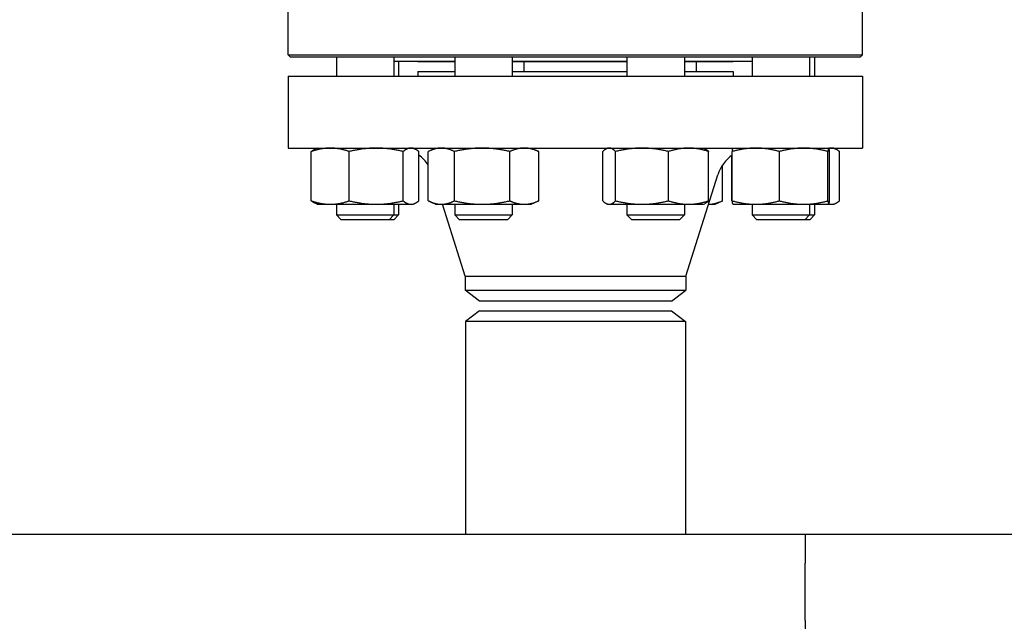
# Model space of a CAD drawing. Header units: inches. Extents: x 18 to 846, y -44 to 561.
# Tile 457 of 642: x 416 to 429, y 291 to 299. Entities that reach past the tile are written whole.
import ezdxf

# ---------------------------------------------------------------- set-up
doc = ezdxf.new("R2010")
doc.units = ezdxf.units.IN
doc.header["$LTSCALE"] = 24
doc.header["$MEASUREMENT"] = 0
doc.layers.add('Visible (ANSI)', color=7, linetype='Continuous', lineweight=30)

msp = doc.modelspace()

# ---------------------------------------------------------------- linework, layer by layer
at = {"layer": 'Visible (ANSI)'}
for p, q in [((419.17843, 298.71775), (419.17843, 299.624)), ((426.67843, 298.71775), (426.67843, 299.624)), ((419.17843, 298.71775), (426.67843, 298.71775)), ((419.20968, 298.6865), (419.17843, 298.71775)), ((426.64718, 298.6865), (426.67843, 298.71775)), ((426.64718, 298.6865), (419.20968, 298.6865)), ((419.80662, 298.6865), (419.80662, 298.439)), ((420.55662, 298.6865), (420.55662, 298.439)), ((421.35231, 298.629), (420.55662, 298.629)), ((420.61998, 298.629), (420.61998, 298.439)), ((420.86843, 298.624), (420.86843, 298.629)), ((421.35231, 298.624), (420.86843, 298.624)), ((421.35231, 298.6865), (421.35231, 298.439)), ((422.10231, 298.6865), (422.10231, 298.439)), ((423.6016, 298.629), (422.10231, 298.629)), ((423.6016, 298.624), (422.10231, 298.624)), ((422.25526, 298.624), (422.25526, 298.499)), ((423.6016, 298.6865), (423.6016, 298.439)), ((424.3516, 298.6865), (424.3516, 298.439)), ((425.23688, 298.629), (424.3516, 298.629)), ((424.98843, 298.624), (424.3516, 298.624)), ((424.50454, 298.624), (424.50454, 298.499)), ((424.98843, 298.624), (424.98843, 298.629)), ((425.23688, 298.6865), (425.23688, 298.439)), ((425.98688, 298.6865), (425.98688, 298.439)), ((426.05023, 298.6865), (426.05023, 298.439)), ((420.86843, 298.499), (421.35231, 298.499)), ((420.86843, 298.499), (420.86843, 298.439)), ((422.10231, 298.499), (423.6016, 298.499)), ((424.3516, 298.499), (424.98843, 298.499)), ((424.98843, 298.499), (424.98843, 298.439)), ((419.17843, 298.439), (426.67843, 298.439)), ((419.17843, 298.439), (419.17843, 297.499)), ((426.67843, 298.439), (426.67843, 297.499)), ((419.17843, 297.499), (426.67843, 297.499)), ((419.47954, 296.81009), (419.47954, 297.45392)), ((419.55662, 297.499), (419.5294, 297.48631)), ((419.97529, 296.81009), (419.97529, 297.45392)), ((420.67736, 296.81009), (420.67736, 297.45392)), ((420.80662, 297.499), (420.83385, 297.48631)), ((420.8837, 296.81009), (420.8837, 297.45392)), ((421.00591, 296.81009), (421.00591, 297.45392)), ((421.10231, 297.499), (421.01689, 297.45917)), ((421.34902, 296.81009), (421.34902, 297.45392)), ((422.07042, 296.81009), (422.07042, 297.45392)), ((422.35231, 297.499), (422.43774, 297.45917)), ((422.44872, 296.81009), (422.44872, 297.45392)), ((423.28504, 296.81009), (423.28504, 297.45392)), ((423.3516, 297.499), (423.33414, 297.49086)), ((423.45212, 296.81009), (423.45212, 297.45392)), ((424.14369, 296.81009), (424.14369, 297.45392)), ((424.6016, 297.499), (424.61906, 297.49086)), ((424.66816, 296.81009), (424.66816, 297.45392)), ((424.97697, 296.81009), (424.97697, 297.45392)), ((424.98688, 297.499), (424.98663, 297.49889)), ((425.59156, 296.81009), (425.59156, 297.45392)), ((426.22648, 296.81009), (426.22648, 297.45392)), ((426.23688, 297.499), (426.23713, 297.49889)), ((426.24679, 296.81009), (426.24679, 297.45392)), ((426.30023, 297.499), (426.32746, 297.48631)), ((426.37731, 296.81009), (426.37731, 297.45392)), ((424.97315, 296.81009), (424.97315, 297.40532)), ((424.85095, 296.81009), (424.85095, 297.27996)), ((424.36843, 295.82567), (424.78788, 297.14998)), ((419.55662, 296.765), (419.5294, 296.7777)), ((420.80662, 296.765), (420.83385, 296.7777)), ((421.10231, 296.765), (421.01689, 296.80483)), ((422.35231, 296.765), (422.43774, 296.80483)), ((423.3516, 296.765), (423.33414, 296.77314)), ((424.6016, 296.765), (424.61906, 296.77314)), ((424.75454, 296.765), (424.83997, 296.80483)), ((426.30023, 296.765), (426.32746, 296.7777)), ((419.55662, 296.765), (419.72741, 296.765)), ((419.72741, 296.765), (420.32633, 296.765)), ((419.80662, 296.765), (419.80662, 296.6265)), ((420.32633, 296.765), (420.78053, 296.765)), ((420.55662, 296.765), (420.55662, 296.6265)), ((420.61998, 296.765), (420.61998, 296.6265)), ((420.78053, 296.765), (420.80662, 296.765)), ((421.10231, 296.765), (421.17746, 296.765)), ((421.17746, 296.765), (421.70972, 296.765)), ((421.48843, 295.82567), (421.19091, 296.765)), ((421.35231, 296.765), (421.35231, 296.6265)), ((421.70972, 296.765), (422.25957, 296.765)), ((422.10231, 296.765), (422.10231, 296.6265)), ((422.25957, 296.765), (422.35231, 296.765)), ((423.3516, 296.765), (423.36858, 296.765)), ((423.36858, 296.765), (423.79791, 296.765)), ((423.6016, 296.765), (423.6016, 296.6265)), ((423.79791, 296.765), (424.40592, 296.765)), ((424.3516, 296.765), (424.3516, 296.6265)), ((424.40592, 296.765), (424.6016, 296.765)), ((424.66595, 296.765), (424.75454, 296.765)), ((424.98688, 296.765), (424.98663, 296.76512)), ((424.98688, 296.765), (425.28427, 296.765)), ((425.23688, 296.765), (425.23688, 296.6265)), ((425.28427, 296.765), (425.90902, 296.765)), ((425.90902, 296.765), (426.23663, 296.765)), ((425.98688, 296.765), (425.98688, 296.6265)), ((426.05023, 296.765), (426.05023, 296.6265)), ((426.23663, 296.765), (426.23688, 296.765)), ((426.23688, 296.765), (426.23713, 296.76512)), ((426.23688, 296.765), (426.27414, 296.765)), ((426.27414, 296.765), (426.30023, 296.765)), ((419.80662, 296.6265), (420.55662, 296.6265)), ((419.86912, 296.564), (419.80662, 296.6265)), ((420.49412, 296.564), (419.86912, 296.564)), ((420.49412, 296.564), (420.55662, 296.6265)), ((420.55748, 296.564), (420.49412, 296.564)), ((420.55662, 296.6265), (420.61998, 296.6265)), ((420.55748, 296.564), (420.61998, 296.6265)), ((421.35231, 296.6265), (422.10231, 296.6265)), ((421.41481, 296.564), (421.35231, 296.6265)), ((422.03981, 296.564), (421.41481, 296.564)), ((422.03981, 296.564), (422.10231, 296.6265)), ((423.6016, 296.6265), (424.3516, 296.6265)), ((423.6641, 296.564), (423.6016, 296.6265)), ((424.2891, 296.564), (423.6641, 296.564)), ((424.2891, 296.564), (424.3516, 296.6265)), ((425.23688, 296.6265), (425.98688, 296.6265)), ((425.29938, 296.564), (425.23688, 296.6265)), ((425.92438, 296.564), (425.29938, 296.564)), ((425.92438, 296.564), (425.98688, 296.6265)), ((425.98773, 296.564), (425.92438, 296.564)), ((425.98688, 296.6265), (426.05023, 296.6265)), ((425.98773, 296.564), (426.05023, 296.6265)), ((421.48843, 295.82567), (424.36843, 295.82567)), ((421.48843, 295.82567), (421.48843, 295.64288)), ((424.36843, 295.82567), (424.36843, 295.64288)), ((421.48843, 295.64288), (424.36843, 295.64288)), ((421.67593, 295.499), (421.48843, 295.64288)), ((424.18093, 295.499), (424.36843, 295.64288)), ((424.18093, 295.499), (421.67593, 295.499)), ((421.67393, 295.374), (421.49093, 295.23358)), ((421.67393, 295.374), (424.18293, 295.374)), ((424.18293, 295.374), (424.36593, 295.23358)), ((424.36593, 295.23358), (421.49093, 295.23358)), ((421.49093, 295.23358), (421.49093, 292.4565)), ((424.36593, 295.23358), (424.36593, 292.4565)), ((425.92943, 292.4565), (393.42843, 292.4565)), ((433.87093, 292.4565), (425.92943, 292.4565)), ((425.92943, 292.4565), (425.92943, 292.0815)), ((425.92943, 291.3315), (425.92943, 292.0815)), ((425.92943, 291.3315), (425.92943, 290.9565))]:
    msp.add_line(p, q, dxfattribs=at)
for centre, start, end in [((420.59231, 296.999), 34.18844, 54.353884), ((425.26454, 296.999), 125.10975, 162.425284)]:
    msp.add_arc(centre, 0.5, start, end, dxfattribs=at)
for points, weights in [([(419.72741, 297.499), (419.61238, 297.499), (419.47954, 297.45392)], [1, 1.0379548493, 1]), ([(419.47954, 297.45392), (419.50573, 297.47527), (419.5294, 297.48631)], [1, 1.01762479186, 1.01888101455]), ([(419.97529, 297.45392), (419.84245, 297.499), (419.72741, 297.499)], [1, 1.0379548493, 1]), ([(420.32633, 297.499), (420.16341, 297.499), (419.97529, 297.45392)], [1, 1.0379548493, 1]), ([(420.67736, 297.45392), (420.48924, 297.499), (420.32633, 297.499)], [1, 1.0379548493, 1]), ([(420.78053, 297.499), (420.73265, 297.499), (420.67736, 297.45392)], [1, 1.0379548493, 1]), ([(420.8837, 297.45392), (420.82842, 297.499), (420.78053, 297.499)], [1, 1.0379548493, 1]), ([(421.17746, 297.499), (421.09785, 297.499), (421.00591, 297.45392)], [1, 1.0379548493, 1]), ([(421.34902, 297.45392), (421.25708, 297.499), (421.17746, 297.499)], [1, 1.0379548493, 1]), ([(421.70972, 297.499), (421.54232, 297.499), (421.34902, 297.45392)], [1, 1.0379548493, 1]), ([(422.07042, 297.45392), (421.87712, 297.499), (421.70972, 297.499)], [1, 1.0379548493, 1]), ([(422.25957, 297.499), (422.17178, 297.499), (422.07042, 297.45392)], [1, 1.0379548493, 1]), ([(422.44872, 297.45392), (422.34735, 297.499), (422.25957, 297.499)], [1, 1.0379548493, 1]), ([(422.43774, 297.45917), (422.44318, 297.45663), (422.44872, 297.45392)], [1.0041550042, 1.00220568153, 1]), ([(423.36858, 297.499), (423.32981, 297.499), (423.28504, 297.45392)], [1, 1.0379548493, 1]), ([(423.45212, 297.45392), (423.40735, 297.499), (423.36858, 297.499)], [1, 1.0379548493, 1]), ([(423.79791, 297.499), (423.63743, 297.499), (423.45212, 297.45392)], [1, 1.0379548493, 1]), ([(424.14369, 297.45392), (423.95838, 297.499), (423.79791, 297.499)], [1, 1.0379548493, 1]), ([(424.40592, 297.499), (424.28422, 297.499), (424.14369, 297.45392)], [1, 1.0379548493, 1]), ([(424.66816, 297.45392), (424.52763, 297.499), (424.40592, 297.499)], [1, 1.0379548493, 1]), ([(424.61906, 297.49086), (424.64218, 297.48008), (424.66816, 297.45392)], [1.01859290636, 1.02167875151, 1]), ([(425.28427, 297.499), (425.14165, 297.499), (424.97697, 297.45392)], [1, 1.0379548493, 1]), ([(424.97697, 297.45392), (424.98215, 297.49679), (424.98663, 297.49889)], [1, 1.0360296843, 1.00365503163]), ([(425.59156, 297.45392), (425.42688, 297.499), (425.28427, 297.499)], [1, 1.0379548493, 1]), ([(425.90902, 297.499), (425.76169, 297.499), (425.59156, 297.45392)], [1, 1.0379548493, 1]), ([(426.22648, 297.45392), (426.05635, 297.499), (425.90902, 297.499)], [1, 1.0379548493, 1]), ([(426.23663, 297.499), (426.23192, 297.499), (426.22648, 297.45392)], [1, 1.0379548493, 1]), ([(426.24679, 297.45392), (426.24135, 297.499), (426.23663, 297.499)], [1, 1.0379548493, 1]), ([(426.27414, 297.499), (426.25722, 297.499), (426.24, 297.49373)], [1, 1.01309132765, 1.01715177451]), ([(426.37731, 297.45392), (426.32202, 297.499), (426.27414, 297.499)], [1, 1.0379548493, 1]), ([(419.5294, 296.7777), (419.50573, 296.78873), (419.47954, 296.81009)], [1.01888101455, 1.01762479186, 1]), ([(419.47954, 296.81009), (419.61238, 296.765), (419.72741, 296.765)], [1, 1.0379548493, 1]), ([(419.72741, 296.765), (419.84245, 296.765), (419.97529, 296.81009)], [1, 1.0379548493, 1]), ([(419.97529, 296.81009), (420.16341, 296.765), (420.32633, 296.765)], [1, 1.0379548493, 1]), ([(420.32633, 296.765), (420.48924, 296.765), (420.67736, 296.81009)], [1, 1.0379548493, 1]), ([(420.67736, 296.81009), (420.73265, 296.765), (420.78053, 296.765)], [1, 1.0379548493, 1]), ([(420.78053, 296.765), (420.82842, 296.765), (420.8837, 296.81009)], [1, 1.0379548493, 1]), ([(421.00591, 296.81009), (421.09785, 296.765), (421.17746, 296.765)], [1, 1.0379548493, 1]), ([(421.17746, 296.765), (421.25708, 296.765), (421.34902, 296.81009)], [1, 1.0379548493, 1]), ([(421.34902, 296.81009), (421.54232, 296.765), (421.70972, 296.765)], [1, 1.0379548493, 1]), ([(421.70972, 296.765), (421.87712, 296.765), (422.07042, 296.81009)], [1, 1.0379548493, 1]), ([(422.07042, 296.81009), (422.17178, 296.765), (422.25957, 296.765)], [1, 1.0379548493, 1]), ([(422.25957, 296.765), (422.34735, 296.765), (422.44872, 296.81009)], [1, 1.0379548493, 1]), ([(422.44872, 296.81009), (422.44318, 296.80737), (422.43774, 296.80483)], [1, 1.00220568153, 1.0041550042]), ([(423.28504, 296.81009), (423.32981, 296.765), (423.36858, 296.765)], [1, 1.0379548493, 1]), ([(423.36858, 296.765), (423.40735, 296.765), (423.45212, 296.81009)], [1, 1.0379548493, 1]), ([(423.45212, 296.81009), (423.63743, 296.765), (423.79791, 296.765)], [1, 1.0379548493, 1]), ([(423.79791, 296.765), (423.95838, 296.765), (424.14369, 296.81009)], [1, 1.0379548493, 1]), ([(424.14369, 296.81009), (424.28422, 296.765), (424.40592, 296.765)], [1, 1.0379548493, 1]), ([(424.40592, 296.765), (424.52763, 296.765), (424.66816, 296.81009)], [1, 1.0379548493, 1]), ([(424.66816, 296.81009), (424.64218, 296.78393), (424.61906, 296.77314)], [1, 1.02167875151, 1.01859290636]), ([(424.66595, 296.76503), (424.75181, 296.76599), (424.85095, 296.81009)], [1.00169339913, 1.03708836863, 1]), ([(424.85095, 296.81009), (424.84541, 296.80737), (424.83997, 296.80483)], [1, 1.00220568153, 1.0041550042]), ([(424.97315, 296.81009), (424.97515, 296.80941), (424.97713, 296.80875)], [1, 1.00054914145, 1.00108239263]), ([(424.97739, 296.80669), (424.97528, 296.80835), (424.97315, 296.81009)], [1.00271336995, 1.00140899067, 1]), ([(424.97697, 296.81009), (425.14165, 296.765), (425.28427, 296.765)], [1, 1.0379548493, 1]), ([(424.98663, 296.76512), (424.98215, 296.76721), (424.97697, 296.81009)], [1.00365503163, 1.0360296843, 1]), ([(425.28427, 296.765), (425.42688, 296.765), (425.59156, 296.81009)], [1, 1.0379548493, 1]), ([(425.59156, 296.81009), (425.76169, 296.765), (425.90902, 296.765)], [1, 1.0379548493, 1]), ([(425.90902, 296.765), (426.05635, 296.765), (426.22648, 296.81009)], [1, 1.0379548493, 1]), ([(426.22648, 296.81009), (426.23192, 296.765), (426.23663, 296.765)], [1, 1.0379548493, 1]), ([(426.23663, 296.765), (426.24135, 296.765), (426.24679, 296.81009)], [1, 1.0379548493, 1]), ([(426.24, 296.77028), (426.25722, 296.765), (426.27414, 296.765)], [1.01715177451, 1.01309132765, 1]), ([(426.27414, 296.765), (426.32202, 296.765), (426.37731, 296.81009)], [1, 1.0379548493, 1])]:
    msp.add_rational_spline(points, weights, degree=2, dxfattribs=at)

doc.saveas('drawing.dxf')
